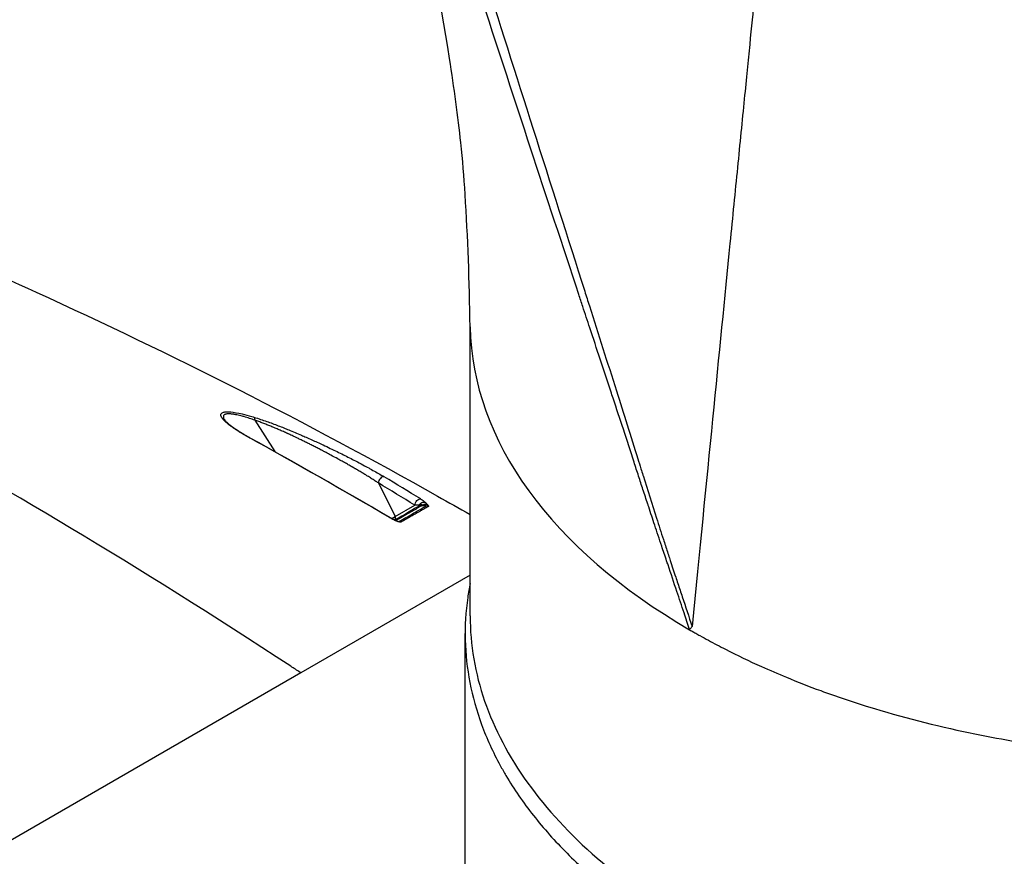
# Model space of a CAD drawing. Header units: millimetres. Extents: x 0 to 7374, y 0 to 4200.
# Tile 632 of 656: x 4627 to 4726, y 2934 to 3018. Entities that reach past the tile are written whole.
import ezdxf

# ---------------------------------------------------------------- set-up
doc = ezdxf.new("R2010")
doc.units = ezdxf.units.MM
doc.header["$LTSCALE"] = 0.2
doc.layers.add('01_Object Line', color=4, linetype='Continuous')

# ---------------------------------------------------------------- blocks, each defined once
blk = doc.blocks.new('A$C90bc888d')
for p, q in [((169.376, 1138.699), (169.376, 1167.975)), ((147.745, 1158.371), (149.738, 1155.22)), ((160.154, 1152.056), (161.852, 1148.685)), ((161.852, 1148.685), (163.825, 1149.824)), ((161.528, 1148.477), (161.362, 1148.57)), ((161.503, 1148.483), (161.507, 1148.485)), ((161.51, 1148.487), (161.852, 1148.685)), ((169.376, 1142.776), (152.377, 1132.961)), ((168.876, 1097.998), (168.876, 1136.919)), ((152.377, 1132.961), (152.284, 1133.023)), ((152.377, 1132.961), (36.79, 1066.227))]:
    blk.add_line(p, q)
for centre, major_axis, ratio, start_param, end_param in [((245.376, 1168.215), (-76, 0), 0.577351, 0.010794, 0.781685), ((147.513, 1158.197), (0.147, 0.478), 0.385692, 5.201368, 6.081778), ((147.012, 1156.165), (0.242, 0.438), 0.530996, 0.028091, 0.324906), ((87.744, 765.911), (331.041, -397.449), 0.663199, 2.068579, 2.102349), ((160.524, 1152.229), (0.258, 0.429), 0.620533, 0.16798, 2.316732), ((151.401, 728.061), (-212.528, 453.596), 0.575944, 5.563357, 5.574262), ((-1116.703, 1514.208), (1901.989, -897.837), 0.132687, 0.896111, 0.89871), ((164.015, 1149.957), (0.15, -0.26), 0.816497, 0, 0.692638), ((164.507, 1150.069), (-0.019, -0.299), 0.779679, 0.14317, 0.700486), ((102.24, 1113.93), (62.952, 36.36), 0.000048, 0.195714, 0.255721), ((165.029, 1149.483), (0.348, -0.091), 0.703064, 1.299847, 1.969609), ((204.703, 1131.974), (-43.759, 16.887), 0.02174, 0.132445, 0.161323), ((161.63, 1148.58), (0.15, -0.26), 0.816497, 0.095673, 1.500983), ((162.308, 1147.93), (0.336, -0.089), 0.705414, 1.338266, 1.981229), ((245.362, 1168.208), (-75.985, 0.018), 0.577433, 0.78189, 0.785598), ((119.535, 613.141), (-330.506, 572.453), 0.578104, 5.428363, 5.430368), ((176.787, 1056.765), (-38, -65.818), 0.57735, 3.916586, 3.916596), ((177.14, 1056.56), (37.75, 65.385), 0.57735, 0.77262, 0.772631), ((177.14, 1056.56), (37.75, 65.385), 0.57735, 0.77262, 0.772631), ((245.376, 1097.998), (75.5, 0), 0.57735, 2.663882, 2.663896)]:
    blk.add_ellipse(centre, major_axis=major_axis, ratio=ratio, start_param=start_param, end_param=end_param)
for points, knots in [([(202.716, 1432.145), (202.934, 1431.596), (203.158, 1431.031), (203.389, 1430.451), (203.811, 1429.385), (204.254, 1428.267), (204.706, 1427.126), (205.135, 1426.043), (205.571, 1424.941), (206.013, 1423.822), (206.445, 1422.731), (206.882, 1421.624), (207.319, 1420.518), (207.754, 1419.416), (208.188, 1418.316), (208.622, 1417.214), (209.065, 1416.092), (209.507, 1414.967), (209.937, 1413.876), (210.385, 1412.737), (210.82, 1411.633), (211.238, 1410.571), (211.689, 1409.427), (212.12, 1408.331), (212.531, 1407.289), (212.997, 1406.105), (213.435, 1404.992), (213.832, 1403.985), (214.339, 1402.697), (214.779, 1401.58), (215.132, 1400.682), (215.561, 1399.594), (215.862, 1398.829), (216, 1398.479), (216.144, 1398.112), (216.288, 1397.746), (216.432, 1397.38), (216.867, 1396.276), (217.299, 1395.179), (217.732, 1394.08), (218.167, 1392.974), (218.604, 1391.866), (219.043, 1390.75), (219.485, 1389.628), (219.929, 1388.499), (220.342, 1387.451), (220.755, 1386.401), (221.137, 1385.432), (221.634, 1384.169), (222.011, 1383.212), (222.454, 1382.086), (222.824, 1381.147), (223.194, 1380.207), (223.49, 1379.455), (223.807, 1378.652), (224.122, 1377.849), (224.458, 1376.997), (224.789, 1376.156), (225.567, 1374.179), (226.334, 1372.233), (227.111, 1370.258), (227.32, 1369.729), (227.528, 1369.2), (227.737, 1368.67), (228.063, 1367.84), (228.391, 1367.008), (228.72, 1366.174), (228.958, 1365.568), (229.197, 1364.961), (229.437, 1364.353), (229.525, 1364.128), (229.613, 1363.904), (229.702, 1363.679), (230.029, 1362.848), (230.356, 1362.017), (230.684, 1361.186), (231.011, 1360.355), (231.338, 1359.525), (231.665, 1358.694), (231.992, 1357.864), (232.318, 1357.034), (232.645, 1356.205), (232.971, 1355.376), (233.298, 1354.547), (233.624, 1353.718), (233.95, 1352.89), (234.276, 1352.063), (234.602, 1351.235), (234.928, 1350.407), (235.253, 1349.58), (235.578, 1348.755), (235.903, 1347.93), (236.227, 1347.107), (236.553, 1346.279), (236.879, 1345.451), (237.207, 1344.617), (237.535, 1343.785), (237.863, 1342.953), (238.19, 1342.123), (238.517, 1341.292), (238.844, 1340.462), (239.171, 1339.631), (239.498, 1338.8), (239.825, 1337.97), (240.152, 1337.139), (240.479, 1336.309), (240.806, 1335.479), (241.132, 1334.649), (241.459, 1333.819), (241.786, 1332.99), (242.112, 1332.16), (242.439, 1331.331), (242.765, 1330.502), (243.092, 1329.673), (243.418, 1328.844), (243.744, 1328.015), (244.071, 1327.187), (244.397, 1326.359), (244.723, 1325.531), (245.048, 1324.703), (245.374, 1323.876), (245.7, 1323.049), (246.025, 1322.222), (246.351, 1321.396), (246.676, 1320.569), (247.002, 1319.743), (247.327, 1318.918), (247.651, 1318.094), (247.975, 1317.271), (248.301, 1316.443), (248.627, 1315.616), (248.954, 1314.784), (249.282, 1313.953), (249.609, 1313.122), (249.935, 1312.293), (250.262, 1311.463), (250.588, 1310.634), (250.915, 1309.805), (251.241, 1308.975), (251.568, 1308.146), (251.894, 1307.318), (252.22, 1306.489), (252.547, 1305.661), (252.873, 1304.832), (253.199, 1304.005), (253.525, 1303.177), (253.85, 1302.35), (254.176, 1301.522), (254.502, 1300.695), (254.827, 1299.868), (255.152, 1299.043), (255.362, 1298.509), (255.572, 1297.976), (255.783, 1297.442), (255.897, 1297.15), (256.012, 1296.859), (256.127, 1296.567), (256.453, 1295.739), (256.781, 1294.908), (257.107, 1294.078), (257.434, 1293.248), (257.76, 1292.419), (258.087, 1291.591), (258.413, 1290.762), (258.739, 1289.934), (259.065, 1289.106), (259.391, 1288.278), (259.717, 1287.451), (260.042, 1286.624), (260.368, 1285.796), (260.694, 1284.969), (261.019, 1284.144), (261.344, 1283.319), (261.668, 1282.495), (261.993, 1281.668), (262.319, 1280.842), (262.646, 1280.011), (262.972, 1279.182), (263.299, 1278.354), (263.624, 1277.526), (263.95, 1276.699), (264.276, 1275.872), (264.602, 1275.044), (264.927, 1274.219), (265.252, 1273.393), (265.576, 1272.569), (265.902, 1271.743), (266.227, 1270.916), (266.554, 1270.087), (266.88, 1269.258), (267.206, 1268.43), (267.532, 1267.603), (267.857, 1266.778), (268.117, 1266.117), (268.377, 1265.456), (268.638, 1264.795), (268.702, 1264.63), (268.767, 1264.466), (268.832, 1264.302), (269.158, 1263.474), (269.484, 1262.645), (269.809, 1261.819), (270.135, 1260.991), (270.46, 1260.166), (270.785, 1259.342), (271.109, 1258.517), (271.434, 1257.693), (271.762, 1256.86), (272.09, 1256.026), (272.422, 1255.182), (272.752, 1254.345), (272.999, 1253.717), (273.245, 1253.092), (273.491, 1252.469), (273.573, 1252.26), (273.654, 1252.054), (273.735, 1251.849), (274.075, 1250.986), (274.4, 1250.159), (274.714, 1249.363), (275.056, 1248.494), (275.383, 1247.663), (275.695, 1246.87), (276.04, 1245.994), (276.367, 1245.164), (276.675, 1244.381), (277.021, 1243.502), (277.345, 1242.681), (277.654, 1241.896), (278.007, 1240.999), (278.34, 1240.154), (278.639, 1239.395), (278.989, 1238.505), (279.297, 1237.723), (279.59, 1236.977), (279.946, 1236.074), (280.275, 1235.236), (280.568, 1234.483), (280.937, 1233.54), (281.252, 1232.724), (281.536, 1231.986), (281.894, 1231.054), (282.2, 1230.248), (282.486, 1229.488), (282.542, 1229.337), (282.598, 1229.189), (282.653, 1229.041), (282.909, 1228.358), (283.162, 1227.674), (283.412, 1226.987), (283.715, 1226.159), (284.014, 1225.326), (284.31, 1224.485), (284.601, 1223.659), (284.89, 1222.826), (285.176, 1221.982), (285.455, 1221.159), (285.732, 1220.325), (286.007, 1219.479), (286.275, 1218.657), (286.54, 1217.824), (286.804, 1216.976), (287.059, 1216.156), (287.313, 1215.323), (287.566, 1214.474), (287.809, 1213.657), (288.051, 1212.824), (288.293, 1211.975), (288.525, 1211.159), (288.757, 1210.328), (288.988, 1209.479), (289.209, 1208.665), (289.43, 1207.834), (289.651, 1206.986), (289.862, 1206.174), (290.073, 1205.345), (290.284, 1204.498), (290.486, 1203.687), (290.688, 1202.859), (290.89, 1202.014), (291.083, 1201.205), (291.276, 1200.38), (291.469, 1199.535), (291.592, 1198.998), (291.716, 1198.453), (291.838, 1197.904), (291.901, 1197.622), (291.963, 1197.341), (292.025, 1197.061), (292.204, 1196.247), (292.377, 1195.445), (292.55, 1194.629), (292.723, 1193.815), (292.895, 1192.988), (293.062, 1192.168), (293.23, 1191.347), (293.393, 1190.533), (293.553, 1189.719), (293.714, 1188.903), (293.872, 1188.087), (294.027, 1187.275), (294.182, 1186.457), (294.335, 1185.644), (294.484, 1184.835), (294.634, 1184.018), (294.782, 1183.205), (294.925, 1182.399), (294.932, 1182.364), (294.938, 1182.329), (294.944, 1182.295), (295.082, 1181.52), (295.218, 1180.744), (295.351, 1179.966), (295.49, 1179.157), (295.627, 1178.347), (295.763, 1177.538), (295.898, 1176.729), (296.031, 1175.921), (296.163, 1175.113), (296.295, 1174.306), (296.425, 1173.499), (296.554, 1172.694), (296.683, 1171.888), (296.81, 1171.084), (296.935, 1170.282), (297.03, 1169.668), (297.124, 1169.054), (297.217, 1168.442), (297.246, 1168.252), (297.275, 1168.062), (297.304, 1167.871), (297.342, 1167.618), (297.38, 1167.365), (297.417, 1167.112), (297.495, 1166.594), (297.572, 1166.077), (297.648, 1165.559), (297.652, 1165.528), (297.657, 1165.497), (297.662, 1165.465), (297.7, 1165.206), (297.738, 1164.947), (297.775, 1164.688), (297.819, 1164.387), (297.863, 1164.087), (297.906, 1163.786), (297.927, 1163.643), (297.948, 1163.499), (297.968, 1163.356)], [-16.053626, -16.053626, -16.053626, -16.053626, -16.041387, -16.041387, -16.041387, -16.018931, -16.018931, -16.018931, -15.997607, -15.997607, -15.997607, -15.976821, -15.976821, -15.976821, -15.956112, -15.956112, -15.956112, -15.935035, -15.935035, -15.935035, -15.913061, -15.913061, -15.913061, -15.889401, -15.889401, -15.889401, -15.862551, -15.862551, -15.862551, -15.828237, -15.828237, -15.828237, -15.786669, -15.786669, -15.786669, -15.743017, -15.743017, -15.743017, -15.611226, -15.611226, -15.611226, -15.478538, -15.478538, -15.478538, -15.345182, -15.345182, -15.345182, -15.211401, -15.211401, -15.211401, -15.110079, -15.110079, -15.110079, -15.008766, -15.008766, -15.008766, -14.907571, -14.907571, -14.907571, -14.669505, -14.669505, -14.669505, -14.605763, -14.605763, -14.605763, -14.506093, -14.506093, -14.506093, -14.433728, -14.433728, -14.433728, -14.407023, -14.407023, -14.407023, -14.308148, -14.308148, -14.308148, -14.209295, -14.209295, -14.209295, -14.110466, -14.110466, -14.110466, -14.01166, -14.01166, -14.01166, -13.912878, -13.912878, -13.912878, -13.81412, -13.81412, -13.81412, -13.715387, -13.715387, -13.715387, -13.616679, -13.616679, -13.616679, -13.517996, -13.517996, -13.517996, -13.419338, -13.419338, -13.419338, -13.320706, -13.320706, -13.320706, -13.222101, -13.222101, -13.222101, -13.123522, -13.123522, -13.123522, -13.024969, -13.024969, -13.024969, -12.926444, -12.926444, -12.926444, -12.827947, -12.827947, -12.827947, -12.729477, -12.729477, -12.729477, -12.631035, -12.631035, -12.631035, -12.532622, -12.532622, -12.532622, -12.434237, -12.434237, -12.434237, -12.335882, -12.335882, -12.335882, -12.237556, -12.237556, -12.237556, -12.139259, -12.139259, -12.139259, -12.040993, -12.040993, -12.040993, -11.942757, -11.942757, -11.942757, -11.844551, -11.844551, -11.844551, -11.781039, -11.781039, -11.781039, -11.746369, -11.746369, -11.746369, -11.648121, -11.648121, -11.648121, -11.549793, -11.549793, -11.549793, -11.451402, -11.451402, -11.451402, -11.35296, -11.35296, -11.35296, -11.254484, -11.254484, -11.254484, -11.155987, -11.155987, -11.155987, -11.057486, -11.057486, -11.057486, -10.958994, -10.958994, -10.958994, -10.860527, -10.860527, -10.860527, -10.762099, -10.762099, -10.762099, -10.663726, -10.663726, -10.663726, -10.565421, -10.565421, -10.565421, -10.486724, -10.486724, -10.486724, -10.46719, -10.46719, -10.46719, -10.368726, -10.368726, -10.368726, -10.269985, -10.269985, -10.269985, -10.171106, -10.171106, -10.171106, -10.072232, -10.072232, -10.072232, -9.998076, -9.998076, -9.998076, -9.973257, -9.973257, -9.973257, -9.868421, -9.868421, -9.868421, -9.753898, -9.753898, -9.753898, -9.627336, -9.627336, -9.627336, -9.485398, -9.485398, -9.485398, -9.323161, -9.323161, -9.323161, -9.133038, -9.133038, -9.133038, -8.902953, -8.902953, -8.902953, -8.61443, -8.61443, -8.61443, -8.250194, -8.250194, -8.250194, -8.178126, -8.178126, -8.178126, -7.84401, -7.84401, -7.84401, -7.441148, -7.441148, -7.441148, -7.045369, -7.045369, -7.045369, -6.65921, -6.65921, -6.65921, -6.284584, -6.284584, -6.284584, -5.922772, -5.922772, -5.922772, -5.574485, -5.574485, -5.574485, -5.239968, -5.239968, -5.239968, -4.919108, -4.919108, -4.919108, -4.611545, -4.611545, -4.611545, -4.316748, -4.316748, -4.316748, -4.034095, -4.034095, -4.034095, -3.854446, -3.854446, -3.854446, -3.762382, -3.762382, -3.762382, -3.494302, -3.494302, -3.494302, -3.227068, -3.227068, -3.227068, -2.959862, -2.959862, -2.959862, -2.691868, -2.691868, -2.691868, -2.422244, -2.422244, -2.422244, -2.150097, -2.150097, -2.150097, -2.138383, -2.138383, -2.138383, -1.876776, -1.876776, -1.876776, -1.604355, -1.604355, -1.604355, -1.332388, -1.332388, -1.332388, -1.060432, -1.060432, -1.060432, -0.788043, -0.788043, -0.788043, -0.579614, -0.579614, -0.579614, -0.514777, -0.514777, -0.514777, -0.428369, -0.428369, -0.428369, -0.251385, -0.251385, -0.251385, -0.240644, -0.240644, -0.240644, -0.152002, -0.152002, -0.152002, -0.049147, -0.049147, -0.049147, -0.000001, -0.000001, -0.000001, -0.000001]), ([(105.587, 1407.388), (105.951, 1406.073), (106.316, 1404.762), (106.983, 1402.403), (107.282, 1401.354), (107.975, 1398.954), (108.372, 1397.605), (108.953, 1395.658), (109.133, 1395.058), (109.605, 1393.497), (109.898, 1392.537), (110.323, 1391.157), (110.453, 1390.736), (110.87, 1389.395), (111.158, 1388.477), (111.742, 1386.634), (112.038, 1385.709), (112.537, 1384.162), (112.74, 1383.54), (113.058, 1382.566), (113.173, 1382.215), (113.519, 1381.154), (113.751, 1380.444), (114.236, 1378.949), (114.49, 1378.164), (115.067, 1376.377), (115.39, 1375.374), (115.813, 1374.064), (115.912, 1373.756), (116.791, 1371.031), (117.573, 1368.612), (119.139, 1363.774), (119.923, 1361.353), (120.877, 1358.402), (121.049, 1357.871), (121.934, 1355.131), (122.649, 1352.922), (124.336, 1347.718), (125.307, 1344.723), (126.43, 1341.252), (126.584, 1340.777), (126.795, 1340.126), (126.852, 1339.951), (134.173, 1317.327), (141.426, 1294.876), (148.674, 1272.327), (148.705, 1272.233), (152.661, 1259.924), (156.576, 1247.706), (163.722, 1225.339), (166.956, 1215.189), (170.299, 1204.676), (170.414, 1204.314), (172.26, 1198.508), (173.988, 1193.065), (177.44, 1182.193), (179.165, 1176.764), (181.049, 1170.839), (181.207, 1170.342), (182.27, 1167.003), (183.175, 1164.161), (184.808, 1159.041), (185.522, 1156.762), (186.339, 1154.151), (186.442, 1153.819), (186.613, 1153.273), (186.68, 1153.058), (186.753, 1152.826), (186.758, 1152.809), (187.208, 1151.37), (187.657, 1149.947), (188.337, 1147.814), (188.565, 1147.103), (188.93, 1145.974), (189.066, 1145.555), (189.269, 1144.933), (189.336, 1144.729), (189.431, 1144.437), (189.46, 1144.349), (189.669, 1143.71), (189.851, 1143.158), (190.18, 1142.163), (190.326, 1141.72), (190.546, 1141.056), (190.62, 1140.835), (191.021, 1139.623), (191.35, 1138.632), (191.678, 1137.641)], [0.000022, 0.000022, 0.000022, 0.000022, 0.0143648, 0.0143648, 0.0258684, 0.0258684, 0.0406589, 0.0406589, 0.047259, 0.047259, 0.0578453, 0.0578453, 0.0625, 0.0625, 0.0726691, 0.0726691, 0.0829358, 0.0829358, 0.089848, 0.089848, 0.09375, 0.09375, 0.1016569, 0.1016569, 0.1104, 0.1104, 0.1215712, 0.1215712, 0.125, 0.125, 0.1519265, 0.1519265, 0.1788769, 0.1788769, 0.1847965, 0.1847965, 0.2093976, 0.2093976, 0.2427531, 0.2427531, 0.2480484, 0.2480484, 0.25, 0.25, 0.5, 0.5, 0.5010438, 0.5010438, 0.6370478, 0.6370478, 0.75, 0.75, 0.7540344, 0.7540344, 0.8146001, 0.8146001, 0.875, 0.875, 0.8805283, 0.8805283, 0.9121546, 0.9121546, 0.9375, 0.9375, 0.9411874, 0.9411874, 0.943574, 0.943574, 0.9437628, 0.9437628, 0.9595799, 0.9595799, 0.9674885, 0.9674885, 0.9721494, 0.9721494, 0.9744225, 0.9744225, 0.9753971, 0.9753971, 0.9815478, 0.9815478, 0.9864827, 0.9864827, 0.9889512, 0.9889512, 1, 1, 1, 1]), ([(169.38, 1167.742), (169.296, 1172.358), (169.157, 1176.759), (168.758, 1182.886), (168.631, 1184.488), (168.162, 1188.86), (167.77, 1191.758), (166.342, 1200.819), (165.028, 1207.39), (161.354, 1223.557), (158.799, 1233.316), (152.39, 1256.289), (148.365, 1269.548), (144.167, 1282.679)], [0, 0, 0, 0, 1.801804, 1.801804, 2.570271, 2.570271, 3.691602, 3.691602, 6.016704, 6.016704, 9.299656, 9.299656, 13.787328, 13.787328, 13.787328, 13.787328]), ([(191.436, 1137.305), (191.251, 1137.869), (191.063, 1138.432), (190.635, 1139.714), (190.395, 1140.433), (189.858, 1142.04), (189.561, 1142.928), (189.218, 1143.952), (189.173, 1144.088), (188.96, 1144.723), (188.794, 1145.222), (188.394, 1146.423), (188.161, 1147.125), (187.727, 1148.433), (187.527, 1149.039), (187.295, 1149.741), (187.264, 1149.838), (187.07, 1150.426), (186.908, 1150.917), (186.599, 1151.858), (186.452, 1152.308), (186.154, 1153.222), (186.002, 1153.687), (185.493, 1155.252), (185.134, 1156.352), (184.434, 1158.492), (184.093, 1159.531), (183.672, 1160.806), (183.594, 1161.041), (183.16, 1162.35), (182.805, 1163.424), (182.102, 1165.548), (181.754, 1166.598), (181.169, 1168.367), (180.932, 1169.086), (180.561, 1170.207), (180.428, 1170.61), (178.678, 1175.911), (177.064, 1180.811), (173.873, 1190.532), (172.294, 1195.354), (170.31, 1201.435), (169.9, 1202.693), (169.401, 1204.226), (169.312, 1204.501), (166.256, 1213.89), (163.307, 1223.01), (156.962, 1242.709), (153.571, 1253.29), (149.282, 1266.688), (148.38, 1269.507), (147.471, 1272.349), (147.463, 1272.373), (147.456, 1272.396), (146.359, 1275.824), (145.263, 1279.251), (144.167, 1282.678)], [0.0000056, 0.0000056, 0.0000056, 0.0000056, 0.0062799, 0.0062799, 0.0142877, 0.0142877, 0.0241803, 0.0241803, 0.0256928, 0.0256928, 0.03125, 0.03125, 0.0390625, 0.0390625, 0.0457983, 0.0457983, 0.046875, 0.046875, 0.0523366, 0.0523366, 0.057336, 0.057336, 0.0625, 0.0625, 0.0747385, 0.0747385, 0.0863043, 0.0863043, 0.088919, 0.088919, 0.1008534, 0.1008534, 0.1125322, 0.1125322, 0.1205194, 0.1205194, 0.125, 0.125, 0.1794494, 0.1794494, 0.2329861, 0.2329861, 0.2469486, 0.2469486, 0.25, 0.25, 0.3511573, 0.3511573, 0.4684805, 0.4684805, 0.4997368, 0.4997368, 0.5, 0.5, 0.5, 0.5380131, 0.5380131, 0.5380131, 0.5380131]), ([(204.617, 1268.542), (204.045, 1262.711), (203.187, 1253.992), (201.469, 1236.575), (200.825, 1230.046), (199.75, 1219.167), (199.374, 1215.36), (198.782, 1209.378), (198.58, 1207.339), (198.27, 1204.212), (198.166, 1203.158), (198.054, 1202.028), (198.047, 1201.961), (198.034, 1201.828), (198.034, 1201.832), (198.028, 1201.766), (198.015, 1201.635), (197.984, 1201.325), (197.957, 1201.055), (197.795, 1199.419), (197.638, 1197.828), (197.303, 1194.452), (197.135, 1192.756), (196.82, 1189.575), (196.707, 1188.429), (196.478, 1186.122), (196.363, 1184.957), (196.006, 1181.354), (195.752, 1178.798), (194.426, 1165.415), (193.154, 1152.585), (191.678, 1137.641)], [0.0000211, 0.0000211, 0.0000211, 0.0000211, 0.25, 0.25, 0.375, 0.375, 0.4375, 0.4375, 0.46875, 0.46875, 0.484375, 0.484375, 0.4853516, 0.4853516, 0.4863281, 0.4863281, 0.4882813, 0.4921875, 0.5, 0.5, 0.5625, 0.5625, 0.625, 0.625, 0.65625, 0.65625, 0.6875, 0.6875, 0.75, 0.75, 1, 1, 1, 1]), ([(105.278, 1180.099), (105.296, 1180.091), (105.316, 1180.083), (105.391, 1180.052), (105.448, 1180.029), (105.673, 1179.937), (105.842, 1179.867), (106.519, 1179.588), (107.026, 1179.379), (109.055, 1178.537), (110.576, 1177.898), (116.656, 1175.313), (121.209, 1173.309), (139.376, 1165.02), (152.896, 1158.184), (167.199, 1150.123), (168.288, 1149.503), (169.376, 1148.879)], [0, 0, 0, 0, 0.00706, 0.00706, 0.02777, 0.02777, 0.0899, 0.0899, 0.27629, 0.27629, 0.835463, 0.835463, 2.513113, 2.513113, 7.549554, 7.549554, 7.965837, 7.965837, 7.965837, 7.965837]), ([(151.349, 1133.636), (135.766, 1143.848), (121.941, 1152.013), (109.869, 1158.677), (97.797, 1165.341), (87.478, 1170.503), (78.908, 1174.571)], [0, 0, 0, 0, 0.5, 0.5, 0.5, 1, 1, 1, 1]), ([(147.167, 1156.621), (146.766, 1156.842), (146.405, 1157.054), (146.084, 1157.256), (145.955, 1157.338), (145.832, 1157.418), (145.716, 1157.496), (145.688, 1157.515), (145.66, 1157.534), (145.633, 1157.553), (145.608, 1157.57), (145.584, 1157.586), (145.561, 1157.602), (145.538, 1157.618), (145.516, 1157.634), (145.494, 1157.65), (145.451, 1157.68), (145.409, 1157.71), (145.365, 1157.742), (145.344, 1157.757), (145.322, 1157.773), (145.3, 1157.79), (145.282, 1157.803), (145.264, 1157.817), (145.246, 1157.831), (145.102, 1157.939), (144.974, 1158.044), (144.864, 1158.141), (144.768, 1158.226), (144.686, 1158.306), (144.616, 1158.382), (144.6, 1158.398), (144.586, 1158.415), (144.572, 1158.431), (144.551, 1158.455), (144.531, 1158.478), (144.513, 1158.501), (144.495, 1158.523), (144.479, 1158.545), (144.464, 1158.566), (144.449, 1158.587), (144.435, 1158.608), (144.422, 1158.628), (144.41, 1158.648), (144.399, 1158.667), (144.389, 1158.686), (144.379, 1158.704), (144.37, 1158.723), (144.362, 1158.741), (144.355, 1158.759), (144.349, 1158.776), (144.343, 1158.793), (144.338, 1158.81), (144.334, 1158.826), (144.331, 1158.843), (144.329, 1158.852), (144.328, 1158.862), (144.327, 1158.871), (144.327, 1158.872), (144.327, 1158.873), (144.327, 1158.874), (144.315, 1159.008), (144.401, 1159.103), (144.577, 1159.159), (144.625, 1159.174), (144.679, 1159.186), (144.74, 1159.195), (144.862, 1159.212), (145.008, 1159.216), (145.165, 1159.208), (145.204, 1159.206), (145.244, 1159.203), (145.284, 1159.2), (145.297, 1159.199), (145.31, 1159.198), (145.322, 1159.196), (145.644, 1159.166), (146.024, 1159.097), (146.465, 1158.993), (146.765, 1158.921), (147.092, 1158.833), (147.447, 1158.728), (147.528, 1158.704), (147.611, 1158.679), (147.694, 1158.653)], [0, 0, 0, 0, 0.125, 0.125, 0.125, 0.17531, 0.17531, 0.17531, 0.1875, 0.1875, 0.1875, 0.198594, 0.198594, 0.198594, 0.209777, 0.209777, 0.209777, 0.231262, 0.231262, 0.231262, 0.241415, 0.241415, 0.241415, 0.249375, 0.249375, 0.249375, 0.310394, 0.310394, 0.310394, 0.363475, 0.363475, 0.363475, 0.375, 0.375, 0.375, 0.392401, 0.392401, 0.392401, 0.409529, 0.409529, 0.409529, 0.426447, 0.426447, 0.426447, 0.442915, 0.442915, 0.442915, 0.459217, 0.459217, 0.459217, 0.474966, 0.474966, 0.474966, 0.490144, 0.490144, 0.490144, 0.498967, 0.498967, 0.498967, 0.5, 0.5, 0.5, 0.625, 0.625, 0.625, 0.658864, 0.658864, 0.658864, 0.726892, 0.726892, 0.726892, 0.74402, 0.74402, 0.74402, 0.749465, 0.749465, 0.749465, 0.886197, 0.886197, 0.886197, 0.978867, 0.978867, 0.978867, 1, 1, 1, 1]), ([(147.745, 1158.371), (147.654, 1158.403), (147.565, 1158.433), (147.384, 1158.495), (147.292, 1158.525), (147.108, 1158.584), (147.016, 1158.613), (146.832, 1158.669), (146.739, 1158.697), (146.583, 1158.741), (146.519, 1158.758), (146.364, 1158.8), (146.274, 1158.823), (146.1, 1158.865), (146.018, 1158.884), (145.913, 1158.906), (145.889, 1158.911), (145.843, 1158.92), (145.82, 1158.924), (145.776, 1158.933), (145.755, 1158.937), (145.712, 1158.944), (145.691, 1158.948), (145.65, 1158.955), (145.629, 1158.959), (145.587, 1158.965), (145.566, 1158.968), (145.532, 1158.973), (145.519, 1158.975), (145.503, 1158.977), (145.5, 1158.977), (145.438, 1158.986), (145.383, 1158.992), (145.275, 1159.001), (145.224, 1159.005), (145.124, 1159.008), (145.077, 1159.008), (144.989, 1159.004), (144.948, 1159), (144.872, 1158.99), (144.837, 1158.983), (144.798, 1158.972), (144.791, 1158.969), (144.755, 1158.958), (144.728, 1158.946), (144.681, 1158.921), (144.661, 1158.906), (144.633, 1158.88), (144.623, 1158.869), (144.601, 1158.838), (144.59, 1158.817), (144.582, 1158.789), (144.581, 1158.783), (144.578, 1158.771), (144.577, 1158.765), (144.576, 1158.754), (144.575, 1158.748), (144.575, 1158.735), (144.575, 1158.729), (144.575, 1158.717), (144.576, 1158.71), (144.577, 1158.7), (144.577, 1158.695), (144.578, 1158.687), (144.579, 1158.684), (144.585, 1158.651), (144.594, 1158.62), (144.62, 1158.554), (144.637, 1158.52), (144.67, 1158.464), (144.683, 1158.444), (144.697, 1158.423)], [0, 0, 0, 0, 0.0235303, 0.0235303, 0.0489326, 0.0489326, 0.0755293, 0.0755293, 0.1041947, 0.1041947, 0.125, 0.125, 0.15625, 0.15625, 0.1875, 0.1875, 0.1974017, 0.1974017, 0.2074219, 0.2074219, 0.2173926, 0.2173926, 0.2269598, 0.2269598, 0.236193, 0.236193, 0.2448539, 0.2448539, 0.25, 0.25, 0.2511264, 0.2511264, 0.2736532, 0.2736532, 0.2970738, 0.2970738, 0.3211887, 0.3211887, 0.3453674, 0.3453674, 0.3693679, 0.3693679, 0.375, 0.375, 0.3985537, 0.3985537, 0.4221174, 0.4221174, 0.4375, 0.4375, 0.4622804, 0.4622804, 0.46875, 0.46875, 0.4744533, 0.4744533, 0.4799676, 0.4799676, 0.485518, 0.485518, 0.4914381, 0.4914381, 0.4959341, 0.4959341, 0.5, 0.5, 0.5382315, 0.5382315, 0.5744687, 0.5744687, 0.5942688, 0.5942688, 0.5942688, 0.5942688]), ([(144.697, 1158.422), (144.738, 1158.362), (144.813, 1158.273), (145.039, 1158.054), (145.204, 1157.915), (145.693, 1157.546), (146.056, 1157.305), (146.706, 1156.912), (146.974, 1156.757), (147.254, 1156.603)], [0, 0, 0, 0, 0.0878642, 0.0878642, 0.2000377, 0.2000377, 0.3779969, 0.3779969, 0.4914554, 0.4914554, 0.4914554, 0.4914554]), ([(147.694, 1158.653), (147.9, 1158.59), (148.109, 1158.523), (148.522, 1158.386), (148.726, 1158.316), (149.124, 1158.175), (149.319, 1158.105), (149.706, 1157.962), (149.898, 1157.889), (150.278, 1157.742), (150.466, 1157.669), (150.818, 1157.529), (150.982, 1157.463), (151.358, 1157.309), (151.571, 1157.221), (151.993, 1157.043), (152.203, 1156.954), (152.573, 1156.794), (152.733, 1156.724), (153.082, 1156.57), (153.272, 1156.485), (153.648, 1156.316), (153.834, 1156.232), (154.207, 1156.06), (154.395, 1155.973), (154.587, 1155.884), (154.589, 1155.883), (154.841, 1155.765), (155.085, 1155.649), (155.553, 1155.425), (155.779, 1155.316), (156.216, 1155.102), (156.428, 1154.997), (156.847, 1154.788), (157.053, 1154.684), (157.458, 1154.477), (157.656, 1154.375), (158.112, 1154.138), (158.364, 1154.005), (158.805, 1153.77), (158.996, 1153.667), (159.228, 1153.54), (159.275, 1153.514), (159.518, 1153.38), (159.71, 1153.273), (160.087, 1153.059), (160.271, 1152.952), (160.543, 1152.793), (160.633, 1152.739), (160.723, 1152.687)], [0, 0, 0, 0, 0.0514399, 0.0514399, 0.0999272, 0.0999272, 0.1450249, 0.1450249, 0.1885887, 0.1885887, 0.2300485, 0.2300485, 0.2658153, 0.2658153, 0.3112354, 0.3112354, 0.3549426, 0.3549426, 0.3876726, 0.3876726, 0.4261428, 0.4261428, 0.4630714, 0.4630714, 0.5, 0.5, 0.5004171, 0.5004171, 0.549205, 0.549205, 0.5963379, 0.5963379, 0.6427713, 0.6427713, 0.6896154, 0.6896154, 0.7364594, 0.7364594, 0.7990338, 0.7990338, 0.8490719, 0.8490719, 0.8616082, 0.8616082, 0.9153454, 0.9153454, 0.9703327, 0.9703327, 0.9987858, 0.9987858, 0.9987858, 0.9987858]), ([(160.154, 1152.056), (160.046, 1152.127), (159.932, 1152.202), (159.695, 1152.355), (159.572, 1152.434), (159.318, 1152.594), (159.188, 1152.675), (159.024, 1152.776), (158.995, 1152.794), (158.851, 1152.882), (158.732, 1152.954), (158.487, 1153.102), (158.36, 1153.177), (158.108, 1153.326), (157.983, 1153.399), (157.845, 1153.48), (157.835, 1153.486), (157.755, 1153.532), (157.685, 1153.573), (157.593, 1153.626), (157.569, 1153.639), (157.522, 1153.667), (157.498, 1153.681), (157.452, 1153.707), (157.43, 1153.72), (157.407, 1153.733), (157.401, 1153.736), (157.284, 1153.804), (157.164, 1153.872), (156.91, 1154.017), (156.775, 1154.093), (156.488, 1154.255), (156.335, 1154.34), (156.141, 1154.447), (156.109, 1154.465), (155.858, 1154.603), (155.626, 1154.729), (155.336, 1154.884), (155.292, 1154.907), (155.1, 1155.01), (154.948, 1155.09), (154.753, 1155.193), (154.719, 1155.211), (154.65, 1155.247), (154.616, 1155.265), (154.546, 1155.301), (154.511, 1155.32), (154.437, 1155.358), (154.399, 1155.378), (154.342, 1155.407), (154.327, 1155.415), (154.308, 1155.425), (154.306, 1155.426), (154.166, 1155.499), (154.032, 1155.568), (153.768, 1155.703), (153.637, 1155.769), (153.378, 1155.9), (153.25, 1155.964), (152.999, 1156.089), (152.876, 1156.149), (152.636, 1156.267), (152.52, 1156.324), (152.338, 1156.412), (152.269, 1156.445), (152.092, 1156.53), (151.988, 1156.58), (151.789, 1156.674), (151.695, 1156.718), (151.522, 1156.799), (151.443, 1156.835), (151.301, 1156.901), (151.237, 1156.931), (151.145, 1156.973), (151.112, 1156.988), (151.075, 1157.005), (151.074, 1157.005), (151.067, 1157.008), (151.063, 1157.01), (151.049, 1157.017), (151.044, 1157.019), (151.036, 1157.023), (151.034, 1157.024), (150.888, 1157.09), (150.748, 1157.153), (150.466, 1157.279), (150.325, 1157.341), (150.044, 1157.463), (149.905, 1157.523), (149.629, 1157.64), (149.493, 1157.697), (149.221, 1157.809), (149.087, 1157.863), (148.817, 1157.971), (148.682, 1158.024), (148.414, 1158.127), (148.282, 1158.176), (148.012, 1158.276), (147.875, 1158.325), (147.745, 1158.371)], [0, 0, 0, 0, 0.0402243, 0.0402243, 0.0793354, 0.0793354, 0.1170149, 0.1170149, 0.125, 0.125, 0.15625, 0.15625, 0.1875, 0.1875, 0.2165205, 0.2165205, 0.21875, 0.21875, 0.234375, 0.234375, 0.2389611, 0.2389611, 0.2435611, 0.2435611, 0.2483723, 0.2483723, 0.25, 0.25, 0.2883337, 0.2883337, 0.3271168, 0.3271168, 0.3670565, 0.3670565, 0.375, 0.375, 0.4281194, 0.4281194, 0.4375, 0.4375, 0.46875, 0.46875, 0.4760424, 0.4760424, 0.4834244, 0.4834244, 0.4905752, 0.4905752, 0.4972012, 0.4972012, 0.499623, 0.499623, 0.5, 0.5, 0.5203089, 0.5203089, 0.5412868, 0.5412868, 0.5633921, 0.5633921, 0.5861573, 0.5861573, 0.6099173, 0.6099173, 0.625, 0.625, 0.6502636, 0.6502636, 0.6763104, 0.6763104, 0.701954, 0.701954, 0.726943, 0.726943, 0.7421875, 0.7421875, 0.7460938, 0.7460938, 0.7488335, 0.7488335, 0.75, 0.75, 0.7503993, 0.7503993, 0.7771323, 0.7771323, 0.805001, 0.805001, 0.8336841, 0.8336841, 0.8633096, 0.8633096, 0.8940472, 0.8940472, 0.9268802, 0.9268802, 0.9613247, 0.9613247, 1, 1, 1, 1]), ([(163.825, 1149.824), (163.828, 1149.974), (163.909, 1150.16), (164.146, 1150.414), (164.298, 1150.479), (164.407, 1150.448)], [0.000001, 0.000001, 0.000001, 0.000001, 0.5, 0.5, 0.9999981, 0.9999981, 0.9999981, 0.9999981]), ([(164.266, 1149.835), (164.215, 1149.829), (164.17, 1149.827), (164.119, 1149.824), (164.104, 1149.823), (164.081, 1149.822), (164.088, 1149.822), (163.976, 1149.818), (163.894, 1149.82), (163.825, 1149.824)], [0, 0, 0, 0, 0.25, 0.25, 0.375, 0.375, 0.5, 0.5, 0.9999993, 0.9999993, 0.9999993, 0.9999993]), ([(164.894, 1150.081), (164.873, 1150.089), (164.853, 1150.096), (164.811, 1150.106), (164.79, 1150.109), (164.747, 1150.113), (164.726, 1150.114), (164.683, 1150.112), (164.662, 1150.11), (164.621, 1150.103), (164.6, 1150.098), (164.56, 1150.086), (164.54, 1150.078), (164.502, 1150.061), (164.484, 1150.052), (164.449, 1150.032), (164.433, 1150.021), (164.401, 1149.997), (164.387, 1149.985), (164.359, 1149.959), (164.346, 1149.946), (164.322, 1149.919), (164.311, 1149.905), (164.291, 1149.877), (164.282, 1149.863), (164.271, 1149.845), (164.269, 1149.84), (164.266, 1149.836)], [0.0000005, 0.0000005, 0.0000005, 0.0000005, 0.0685147, 0.0685147, 0.1386043, 0.1386043, 0.2103609, 0.2103609, 0.2838871, 0.2838871, 0.3592975, 0.3592975, 0.4393853, 0.4393853, 0.5201532, 0.5201532, 0.603169, 0.603169, 0.6886097, 0.6886097, 0.7781204, 0.7781204, 0.8701406, 0.8701406, 0.9661576, 0.9661576, 0.9992845, 0.9992845, 0.9992845, 0.9992845]), ([(164.643, 1149.831), (164.614, 1149.837), (164.587, 1149.842), (164.56, 1149.845), (164.555, 1149.846), (164.551, 1149.846), (164.546, 1149.847), (164.517, 1149.85), (164.49, 1149.852), (164.465, 1149.852), (164.461, 1149.852), (164.458, 1149.852), (164.454, 1149.852), (164.432, 1149.853), (164.41, 1149.852), (164.389, 1149.851), (164.383, 1149.85), (164.377, 1149.85), (164.371, 1149.85), (164.353, 1149.848), (164.335, 1149.846), (164.318, 1149.844), (164.31, 1149.843), (164.303, 1149.842), (164.295, 1149.841), (164.285, 1149.839), (164.275, 1149.837), (164.266, 1149.835)], [0.0000605, 0.0000605, 0.0000605, 0.0000605, 0.1810657, 0.1810657, 0.1810657, 0.2146064, 0.2146064, 0.2146064, 0.4133917, 0.4133917, 0.4133917, 0.4408071, 0.4408071, 0.4408071, 0.6192132, 0.6192132, 0.6192132, 0.6715087, 0.6715087, 0.6715087, 0.8327519, 0.8327519, 0.8327519, 0.9040343, 0.9040343, 0.9040343, 0.9999995, 0.9999995, 0.9999995, 0.9999995]), ([(164.407, 1150.448), (164.441, 1150.423), (164.474, 1150.402), (164.506, 1150.381), (164.541, 1150.359), (164.574, 1150.337), (164.604, 1150.315), (164.638, 1150.292), (164.67, 1150.269), (164.699, 1150.247), (164.707, 1150.241), (164.715, 1150.235), (164.723, 1150.229), (164.75, 1150.207), (164.776, 1150.187), (164.8, 1150.167), (164.823, 1150.148), (164.843, 1150.129), (164.862, 1150.111), (164.873, 1150.101), (164.883, 1150.091), (164.893, 1150.082)], [0, 0, 0, 0, 0.1507154, 0.1507154, 0.1507154, 0.3143003, 0.3143003, 0.3143003, 0.495271, 0.495271, 0.495271, 0.5448548, 0.5448548, 0.5448548, 0.7244924, 0.7244924, 0.7244924, 0.8966637, 0.8966637, 0.8966637, 0.9966033, 0.9966033, 0.9966033, 0.9966033]), ([(164.953, 1149.744), (164.946, 1149.745), (164.939, 1149.748), (164.921, 1149.752), (164.912, 1149.755), (164.893, 1149.76), (164.883, 1149.763), (164.861, 1149.769), (164.849, 1149.772), (164.825, 1149.779), (164.813, 1149.783), (164.786, 1149.79), (164.773, 1149.794), (164.757, 1149.798), (164.756, 1149.799), (164.742, 1149.803), (164.728, 1149.807), (164.699, 1149.815), (164.685, 1149.819), (164.661, 1149.826), (164.652, 1149.828), (164.643, 1149.831)], [0, 0, 0, 0, 0.1725444, 0.1725444, 0.3134638, 0.3134638, 0.4353486, 0.4353486, 0.5492478, 0.5492478, 0.6564021, 0.6564021, 0.7572278, 0.7572278, 0.7635564, 0.7635564, 0.857983, 0.857983, 0.9473017, 0.9473017, 0.9999739, 0.9999739, 0.9999739, 0.9999739]), ([(164.894, 1150.081), (164.912, 1150.061), (164.932, 1150.039), (164.953, 1150.016), (164.956, 1150.013), (164.958, 1150.011), (164.96, 1150.008), (164.98, 1149.986), (165, 1149.964), (165.02, 1149.942), (165.036, 1149.925), (165.051, 1149.908), (165.066, 1149.893), (165.07, 1149.889), (165.074, 1149.885), (165.078, 1149.882)], [0.000001, 0.000001, 0.000001, 0.000001, 0.3349483, 0.3349483, 0.3349483, 0.3720966, 0.3720966, 0.3720966, 0.6860483, 0.6860483, 0.6860483, 0.9351466, 0.9351466, 0.9351466, 0.9999997, 0.9999997, 0.9999997, 0.9999997]), ([(165.078, 1149.882), (165.111, 1149.848), (165.141, 1149.816), (165.162, 1149.788), (165.175, 1149.771), (165.185, 1149.755), (165.191, 1149.74), (165.198, 1149.723), (165.2, 1149.708), (165.19, 1149.699), (165.188, 1149.697), (165.186, 1149.696), (165.184, 1149.695)], [0.0000006, 0.0000006, 0.0000006, 0.0000006, 0.413196, 0.413196, 0.413196, 0.6597174, 0.6597174, 0.6597174, 0.9522581, 0.9522581, 0.9522581, 1, 1, 1, 1]), ([(164.521, 1149.771), (164.381, 1149.691), (164.231, 1149.606), (164.071, 1149.514), (163.902, 1149.417), (163.721, 1149.314), (163.529, 1149.204), (163.335, 1149.093), (163.129, 1148.975), (162.911, 1148.85), (162.699, 1148.729), (162.476, 1148.601), (162.242, 1148.466), (162.136, 1148.406), (162.028, 1148.344), (161.918, 1148.28)], [0, 0, 0, 0, 0.2091545, 0.2091545, 0.2091545, 0.4296083, 0.4296083, 0.4296083, 0.65221, 0.65221, 0.65221, 0.8692196, 0.8692196, 0.8692196, 0.967399, 0.967399, 0.967399, 0.967399]), ([(162.231, 1148.183), (162.466, 1148.318), (162.692, 1148.447), (162.907, 1148.571), (163.141, 1148.705), (163.362, 1148.832), (163.573, 1148.953), (163.783, 1149.073), (163.981, 1149.187), (164.168, 1149.295), (164.343, 1149.395), (164.507, 1149.489), (164.661, 1149.577), (164.763, 1149.635), (164.86, 1149.691), (164.953, 1149.744)], [0.0000852, 0.0000852, 0.0000852, 0.0000852, 0.2062805, 0.2062805, 0.2062805, 0.4298047, 0.4298047, 0.4298047, 0.6533354, 0.6533354, 0.6533354, 0.8620428, 0.8620428, 0.8620428, 1, 1, 1, 1]), ([(165.184, 1149.695), (165.112, 1149.654), (165.037, 1149.612), (164.959, 1149.568), (164.861, 1149.512), (164.757, 1149.453), (164.648, 1149.392), (164.541, 1149.331), (164.428, 1149.267), (164.311, 1149.201), (164.225, 1149.152), (164.135, 1149.101), (164.044, 1149.049), (163.912, 1148.974), (163.775, 1148.897), (163.633, 1148.815), (163.614, 1148.805), (163.595, 1148.794), (163.576, 1148.783), (163.566, 1148.778), (163.556, 1148.772), (163.545, 1148.766), (163.483, 1148.73), (163.42, 1148.694), (163.355, 1148.658), (163.277, 1148.614), (163.198, 1148.568), (163.117, 1148.522), (162.97, 1148.439), (162.817, 1148.352), (162.659, 1148.262), (162.639, 1148.25), (162.618, 1148.238), (162.598, 1148.227), (162.548, 1148.198), (162.497, 1148.169), (162.446, 1148.14)], [0, 0, 0, 0, 0.1101659, 0.1101659, 0.1101659, 0.25, 0.25, 0.25, 0.3880725, 0.3880725, 0.3880725, 0.4896443, 0.4896443, 0.4896443, 0.6349521, 0.6349521, 0.6349521, 0.6539391, 0.6539391, 0.6539391, 0.6643782, 0.6643782, 0.6643782, 0.7267546, 0.7267546, 0.7267546, 0.801973, 0.801973, 0.801973, 0.9391325, 0.9391325, 0.9391325, 0.9568221, 0.9568221, 0.9568221, 1, 1, 1, 1]), ([(164.52, 1149.771), (164.5, 1149.773), (164.478, 1149.774), (164.452, 1149.774), (164.449, 1149.774), (164.44, 1149.773), (164.435, 1149.773), (164.425, 1149.773), (164.418, 1149.772), (164.404, 1149.771), (164.397, 1149.771), (164.383, 1149.769), (164.376, 1149.768), (164.362, 1149.766), (164.355, 1149.765), (164.342, 1149.763), (164.336, 1149.762), (164.328, 1149.76), (164.322, 1149.759), (164.307, 1149.755), (164.298, 1149.753), (164.278, 1149.747), (164.267, 1149.743), (164.255, 1149.739), (164.254, 1149.739), (164.242, 1149.734), (164.229, 1149.729), (164.214, 1149.722), (164.212, 1149.721), (164.197, 1149.715), (164.183, 1149.708), (164.168, 1149.699), (164.166, 1149.698), (164.165, 1149.697)], [0.0018665, 0.0018665, 0.0018665, 0.0018665, 0.1819171, 0.1819171, 0.2114608, 0.2114608, 0.25, 0.25, 0.2965979, 0.2965979, 0.3404307, 0.3404307, 0.3856066, 0.3856066, 0.4353253, 0.4353253, 0.5, 0.5, 0.5958609, 0.5958609, 0.6968957, 0.6968957, 0.7922111, 0.7922111, 0.7981439, 0.7981439, 0.8896635, 0.8896635, 0.9041709, 0.9041709, 0.9904813, 0.9904813, 1, 1, 1, 1]), ([(162.446, 1148.14), (162.442, 1148.138), (162.437, 1148.135), (162.432, 1148.134), (162.427, 1148.132), (162.421, 1148.13), (162.415, 1148.129), (162.409, 1148.128), (162.402, 1148.127), (162.395, 1148.126), (162.388, 1148.126), (162.381, 1148.126), (162.373, 1148.126), (162.365, 1148.126), (162.356, 1148.126), (162.347, 1148.127), (162.338, 1148.127), (162.328, 1148.129), (162.318, 1148.13), (162.304, 1148.132), (162.29, 1148.134), (162.275, 1148.137), (162.262, 1148.14), (162.248, 1148.143), (162.235, 1148.147), (162.23, 1148.148), (162.226, 1148.149), (162.222, 1148.15), (162.206, 1148.154), (162.189, 1148.159), (162.173, 1148.164), (162.156, 1148.169), (162.139, 1148.175), (162.121, 1148.18), (162.106, 1148.185), (162.091, 1148.191), (162.076, 1148.196), (162.053, 1148.204), (162.031, 1148.213), (162.009, 1148.222), (161.995, 1148.227), (161.982, 1148.232), (161.97, 1148.238), (161.966, 1148.239), (161.963, 1148.24), (161.96, 1148.242), (161.938, 1148.251), (161.916, 1148.26), (161.894, 1148.27), (161.87, 1148.28), (161.847, 1148.291), (161.823, 1148.301), (161.79, 1148.317), (161.757, 1148.333), (161.724, 1148.348), (161.689, 1148.365), (161.655, 1148.382), (161.622, 1148.4), (161.586, 1148.418), (161.551, 1148.436), (161.517, 1148.455), (161.495, 1148.466), (161.474, 1148.478), (161.453, 1148.489)], [0, 0, 0, 0, 0.0327844, 0.0327844, 0.0327844, 0.0654639, 0.0654639, 0.0654639, 0.0970024, 0.0970024, 0.0970024, 0.1272601, 0.1272601, 0.1272601, 0.1580591, 0.1580591, 0.1580591, 0.1902089, 0.1902089, 0.1902089, 0.2317866, 0.2317866, 0.2317866, 0.2693768, 0.2693768, 0.2693768, 0.2809313, 0.2809313, 0.2809313, 0.3243234, 0.3243234, 0.3243234, 0.3686252, 0.3686252, 0.3686252, 0.408273, 0.408273, 0.408273, 0.4671867, 0.4671867, 0.4671867, 0.5016765, 0.5016765, 0.5016765, 0.5102315, 0.5102315, 0.5102315, 0.5694179, 0.5694179, 0.5694179, 0.6347923, 0.6347923, 0.6347923, 0.7288942, 0.7288942, 0.7288942, 0.828833, 0.828833, 0.828833, 0.9343882, 0.9343882, 0.9343882, 0.9999998, 0.9999998, 0.9999998, 0.9999998]), ([(161.522, 1148.475), (161.604, 1148.431), (161.689, 1148.387), (161.832, 1148.318), (161.887, 1148.293), (162.003, 1148.244), (162.066, 1148.219), (162.139, 1148.196), (162.152, 1148.192), (162.175, 1148.186), (162.185, 1148.183), (162.199, 1148.18), (162.203, 1148.179), (162.209, 1148.178), (162.212, 1148.177), (162.218, 1148.176), (162.22, 1148.176), (162.222, 1148.176), (162.222, 1148.176), (162.222, 1148.176)], [0, 0, 0, 0, 0.03128941, 0.03128941, 0.05015487, 0.05015487, 0.0696534, 0.0696534, 0.07370284, 0.07370284, 0.07738737, 0.07738737, 0.07895489, 0.07895489, 0.08025652, 0.08025652, 0.08246231, 0.08246231, 0.08335184, 0.08335184, 0.08335184, 0.08335184]), ([(162.221, 1148.175), (162.225, 1148.175), (162.227, 1148.175), (162.233, 1148.176), (162.234, 1148.177), (162.234, 1148.18), (162.233, 1148.181), (162.231, 1148.182)], [0.8575354, 0.8575354, 0.8575354, 0.8575354, 0.8967598, 0.8967598, 0.9578877, 0.9578877, 1, 1, 1, 1]), ([(169.376, 1141.961), (169.282, 1141.489), (169.201, 1141.015), (168.932, 1139.128), (168.849, 1137.71), (168.919, 1134.862), (169.075, 1133.434), (169.626, 1130.587), (170.021, 1129.172), (171.043, 1126.385), (171.667, 1125.014), (172.588, 1123.323), (172.78, 1122.985), (173.786, 1121.283), (174.708, 1119.943), (176.254, 1117.983), (176.792, 1117.341), (178.477, 1115.453), (179.699, 1114.228), (181.429, 1112.674), (181.845, 1112.311), (182.622, 1111.657), (182.979, 1111.363), (183.981, 1110.56), (184.64, 1110.056), (186.813, 1108.465), (188.398, 1107.413), (190.493, 1106.149), (190.926, 1105.894), (192.241, 1105.136), (193.14, 1104.644), (194.519, 1103.923), (194.985, 1103.686), (195.69, 1103.335), (195.927, 1103.219), (196.64, 1102.873), (197.12, 1102.646), (198.568, 1101.977), (199.548, 1101.546), (204.484, 1099.486), (208.684, 1098.065), (213.653, 1096.727), (214.219, 1096.58), (215.353, 1096.294), (215.921, 1096.156), (218.198, 1095.619), (219.928, 1095.251), (223.381, 1094.6), (225.1, 1094.316), (228.028, 1093.896), (229.228, 1093.741), (230.623, 1093.581), (230.813, 1093.56), (233.227, 1093.293), (235.469, 1093.106), (240.182, 1092.832), (242.652, 1092.757), (245.37, 1092.752), (245.616, 1092.752), (247.08, 1092.757), (248.298, 1092.778), (250.094, 1092.834), (250.674, 1092.856), (253.5, 1092.983), (255.739, 1093.14), (258.933, 1093.447), (259.899, 1093.551), (261.765, 1093.774), (262.664, 1093.891), (265.244, 1094.256), (266.914, 1094.527), (269.293, 1094.963), (270.015, 1095.103), (271.409, 1095.385), (272.081, 1095.528), (273.376, 1095.815), (274, 1095.958), (274.907, 1096.175), (275.193, 1096.244), (277.696, 1096.863), (279.868, 1097.473), (283.579, 1098.641), (285.141, 1099.174), (287.242, 1099.951), (287.811, 1100.168), (290.35, 1101.164), (292.262, 1101.99), (295.969, 1103.759), (297.76, 1104.701), (299.47, 1105.688)], [5.138988, 5.138988, 5.138988, 5.138988, 5.386139, 5.386139, 6.122505, 6.122505, 6.865938, 6.865938, 7.609566, 7.609566, 8.345285, 8.345285, 8.530042, 8.530042, 9.2788, 9.2788, 9.649116, 9.649116, 10.382297, 10.382297, 10.608293, 10.608293, 10.794229, 10.794229, 11.122019, 11.122019, 11.846151, 11.846151, 12.031562, 12.031562, 12.403274, 12.403274, 12.589452, 12.589452, 12.682563, 12.682563, 12.868805, 12.868805, 13.238343, 13.238343, 14.695562, 14.695562, 14.881787, 14.881787, 15.066704, 15.066704, 15.619411, 15.619411, 16.15584, 16.15584, 16.524616, 16.524616, 16.582585, 16.582585, 17.260758, 17.260758, 18.000965, 18.000965, 18.074733, 18.074733, 18.439358, 18.439358, 18.613253, 18.613253, 19.288197, 19.288197, 19.582536, 19.582536, 19.85849, 19.85849, 20.377725, 20.377725, 20.60582, 20.60582, 20.820045, 20.820045, 21.02106, 21.02106, 21.113943, 21.113943, 21.835711, 21.835711, 22.37856, 22.37856, 22.582469, 22.582469, 23.297329, 23.297329, 24.021047, 24.021047, 24.021047, 24.021047]), ([(169.376, 1138.699), (169.376, 1138.694), (169.376, 1138.689), (169.378, 1135.794), (169.869, 1132.948), (171.799, 1127.341), (173.263, 1124.551), (177.07, 1119.248), (179.401, 1116.729), (184.918, 1111.956), (188.121, 1109.701), (195.156, 1105.64), (199.057, 1103.793), (207.336, 1100.604), (211.7, 1099.259), (220.874, 1097.064), (225.712, 1096.218), (235.43, 1095.104), (240.357, 1094.821), (255.346, 1094.818), (265.212, 1095.95), (279.061, 1099.26), (283.426, 1100.608), (291.669, 1103.782), (295.568, 1105.623), (299.116, 1107.672)], [0.2498997, 0.2498997, 0.2498997, 0.2498997, 0.25, 0.25, 0.3125, 0.3125, 0.375, 0.375, 0.4375, 0.4375, 0.5, 0.5, 0.5625, 0.5625, 0.625, 0.625, 0.6875, 0.6875, 0.75, 0.75, 0.875, 0.875, 0.9375, 0.9375, 1, 1, 1, 1]), ([(191.678, 1137.641), (191.645, 1137.598), (191.614, 1137.554), (191.583, 1137.511), (191.553, 1137.468), (191.522, 1137.426), (191.492, 1137.383), (191.473, 1137.357), (191.455, 1137.33), (191.437, 1137.304)], [0, 0, 0, 0, 0.3835508, 0.3835508, 0.3835508, 0.7630995, 0.7630995, 0.7630995, 0.999334, 0.999334, 0.999334, 0.999334]), ([(191.636, 1137.19), (191.648, 1137.183), (191.73, 1137.135), (191.912, 1137.031), (191.982, 1136.991), (192.19, 1136.873), (192.33, 1136.794), (192.75, 1136.559), (193.032, 1136.403), (193.886, 1135.94), (194.463, 1135.636), (196.219, 1134.74), (197.421, 1134.164), (199.474, 1133.24), (200.308, 1132.881), (202.284, 1132.065), (203.435, 1131.617), (206.169, 1130.614), (207.767, 1130.073), (212.688, 1128.547), (216.103, 1127.669), (220.495, 1126.757), (221.379, 1126.584), (223.602, 1126.174), (224.947, 1125.95), (227.655, 1125.546), (229.018, 1125.366), (230.388, 1125.201)], [0.0000139, 0.0000139, 0.0000139, 0.0000139, 0.0049415, 0.0049415, 0.00797, 0.00797, 0.0140274, 0.0140274, 0.0261443, 0.0261443, 0.0503841, 0.0503841, 0.0988756, 0.0988756, 0.1311984, 0.1311984, 0.1742931, 0.1742931, 0.2317564, 0.2317564, 0.3476821, 0.3476821, 0.3766541, 0.3766541, 0.4201156, 0.4201156, 0.4635038, 0.4635038, 0.4635038, 0.4635038])]:
    blk.add_open_spline(points, degree=3, knots=knots)
for points in [[(144.697, 1158.423), (144.697, 1158.423), (144.697, 1158.422), (144.697, 1158.422)], [(147.245, 1156.603), (151.942, 1154.01), (156.641, 1151.335), (161.338, 1148.581)], [(165.078, 1149.882), (164.947, 1149.932), (164.771, 1149.912), (164.643, 1149.831)], [(161.801, 1148.333), (162.301, 1148.621), (162.749, 1148.88), (163.145, 1149.108)], [(163.99, 1149.597), (164.05, 1149.631), (164.108, 1149.665), (164.165, 1149.697)], [(164.953, 1149.744), (164.809, 1149.753), (164.665, 1149.762), (164.521, 1149.771)], [(161.279, 1148.588), (161.309, 1148.59), (161.337, 1148.582), (161.361, 1148.568)], [(161.453, 1148.489), (161.48, 1148.493), (161.503, 1148.489), (161.523, 1148.478)], [(162.17, 1148.187), (162.19, 1148.186), (162.211, 1148.184), (162.231, 1148.182)]]:
    blk.add_open_spline(points, degree=3)

msp = doc.modelspace()

# ---------------------------------------------------------------- block references
at = {"layer": '01_Object Line'}
msp.add_blockref('A$C90bc888d', (4503.2, 1819.544), dxfattribs=at)

doc.saveas('drawing.dxf')
